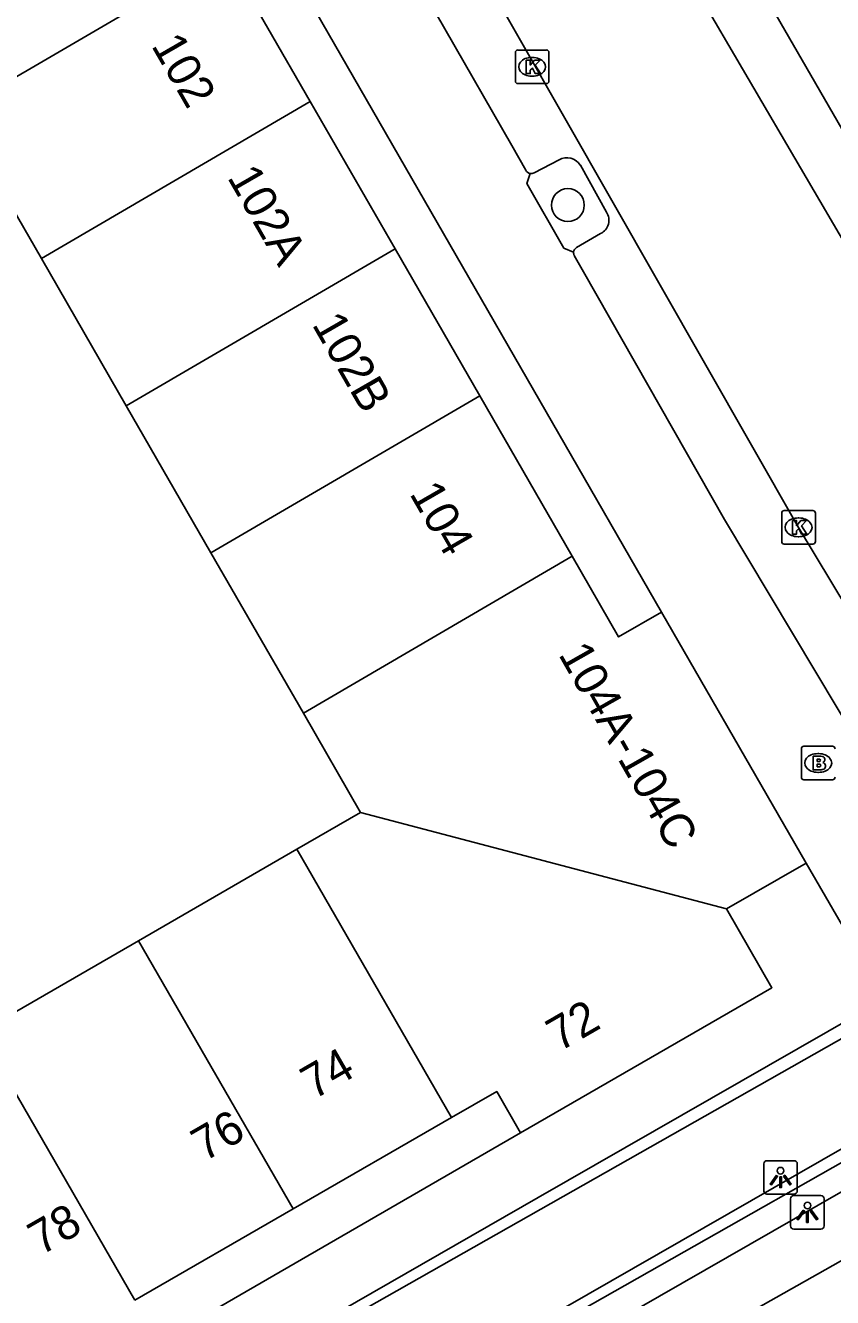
# Model space of a CAD drawing. Extents: x 160379 to 161131, y 383940 to 384849.
# Drawn here: x 160843.65 to 160867.69, y 384191.6 to 384229.46 of the extents above; entities that cross this region are included whole.
import ezdxf

# ---------------------------------------------------------------- set-up
doc = ezdxf.new("R2010")
doc.units = 0
for name, color, linetype in [('IMGEO_Boom', 7, 'Continuous'), ('IMGEO_Brandkraan', 7, 'Continuous'), ('IMGEO_Haag', 7, 'Continuous'), ('IMGEO_Kolk', 7, 'Continuous'), ('IMGEO_Lichtpunt', 7, 'Continuous'), ('IMGEO_Pand', 7, 'Continuous'), ('IMGEO_Pand_nummerreeks', 7, 'Continuous'), ('IMGEO_Parkeervlak_open', 7, 'Continuous'), ('IMGEO_Rijbaan_lokaal_open', 7, 'Continuous'), ('IMGEO_Voetpad_open', 7, 'Continuous')]:
    doc.layers.add(name, color=color, linetype=linetype)

msp = doc.modelspace()

# ---------------------------------------------------------------- linework, layer by layer
at = {"layer": 'IMGEO_Boom'}
msp.add_circle((160859.806, 384224.111), 0.489, dxfattribs=at)
at = {"layer": 'IMGEO_Brandkraan'}
for p, q in [((160866.76, 384207.079), (160866.76, 384207.931)), ((160866.835, 384208.005), (160867.687, 384208.005)), ((160867.248, 384207.785), (160867.273, 384207.785)), ((160867.271, 384207.225), (160867.246, 384207.225)), ((160867.687, 384207.005), (160866.835, 384207.005))]:
    msp.add_line(p, q, dxfattribs=at)
for points in [[(160866.76, 384207.079), (160866.76, 384207.931)], [(160866.835, 384208.005), (160867.687, 384208.005)], [(160867.108, 384207.705), (160867.108, 384207.305), (160867.321, 384207.305)], [(160867.339, 384207.705), (160867.108, 384207.705)], [(160867.287, 384207.624), (160867.233, 384207.624), (160867.233, 384207.548)], [(160867.233, 384207.548), (160867.286, 384207.548)], [(160867.295, 384207.472), (160867.233, 384207.472), (160867.233, 384207.391)], [(160867.233, 384207.391), (160867.295, 384207.391)], [(160867.687, 384207.005), (160866.835, 384207.005)]]:
    msp.add_lwpolyline(points, dxfattribs=at)
for centre, radius, start, end in [((160866.837, 384207.929), 0.0765, 91.552, 178.448), ((160866.837, 384207.929), 0.0765, 91.552, 178.448), ((160867.685, 384207.929), 0.0765, 1.552, 88.448), ((160867.685, 384207.929), 0.0765, 1.552, 88.448), ((160867.288, 384207.586), 0.0379, 267.8285, 90.9355), ((160867.343, 384207.56), 0.145, 59.4692, 91.5367), ((160867.368, 384207.607), 0.0922, 285.5137, 58.1501), ((160867.373, 384207.415), 0.105, 301.3115, 78.989), ((160867.296, 384207.431), 0.0404, 269.8759, 90.5077), ((160867.327, 384207.556), 0.251, 268.6676, 293.5347), ((160866.837, 384207.081), 0.0765, 181.552, 268.448), ((160866.837, 384207.081), 0.0765, 181.552, 268.448), ((160867.685, 384207.081), 0.0765, 271.552, 358.448), ((160867.685, 384207.081), 0.0765, 271.552, 358.448)]:
    msp.add_arc(centre, radius, start, end, dxfattribs=at)
for centre, major_axis, ratio, start_param, end_param in [((160867.247, 384207.505), (-0.387, 0.002), 0.722429, 4.712389, 7.853982), ((160867.272, 384207.505), (-0.39, 0.002), 0.717154, 1.570796, 4.712389)]:
    msp.add_ellipse(centre, major_axis=major_axis, ratio=ratio, start_param=start_param, end_param=end_param, dxfattribs=at)
at = {"layer": 'IMGEO_Haag'}
msp.add_lwpolyline([(160871.75, 384197.765), (160871.554, 384198.085), (160854.804, 384188.485), (160853.97, 384188.086), (160852.282, 384188.122), (160852.79, 384190.699), (160869.431, 384200.136), (160869.239, 384200.482)], dxfattribs=at)
at = {"layer": 'IMGEO_Kolk'}
for p, q in [((160858.317, 384228.726), (160859.169, 384228.726)), ((160858.242, 384227.8), (160858.242, 384228.652)), ((160858.73, 384228.506), (160858.755, 384228.506)), ((160859.243, 384228.652), (160859.243, 384227.8)), ((160859.169, 384227.726), (160858.317, 384227.726)), ((160858.753, 384227.946), (160858.728, 384227.946)), ((160866.173, 384214.093), (160866.173, 384214.945)), ((160866.248, 384215.019), (160867.1, 384215.019)), ((160866.661, 384214.799), (160866.686, 384214.799)), ((160867.174, 384214.945), (160867.174, 384214.093)), ((160867.1, 384214.019), (160866.248, 384214.019)), ((160866.684, 384214.239), (160866.659, 384214.239))]:
    msp.add_line(p, q, dxfattribs=at)
for points in [[(160858.317, 384228.726), (160859.169, 384228.726)], [(160858.242, 384227.8), (160858.242, 384228.652)], [(160858.563, 384228.426), (160858.686, 384228.426), (160858.686, 384228.275), (160858.816, 384228.426), (160858.98, 384228.426), (160858.834, 384228.275), (160858.987, 384228.026), (160858.835, 384228.026), (160858.75, 384228.19), (160858.686, 384228.123), (160858.686, 384228.026), (160858.563, 384228.026), (160858.563, 384228.426)], [(160859.243, 384228.652), (160859.243, 384227.8)], [(160859.169, 384227.726), (160858.317, 384227.726)], [(160866.173, 384214.093), (160866.173, 384214.945)], [(160866.248, 384215.019), (160867.1, 384215.019)], [(160866.494, 384214.719), (160866.617, 384214.719), (160866.617, 384214.568), (160866.747, 384214.719), (160866.911, 384214.719), (160866.765, 384214.568), (160866.918, 384214.319), (160866.766, 384214.319), (160866.681, 384214.483), (160866.617, 384214.416), (160866.617, 384214.319), (160866.494, 384214.319), (160866.494, 384214.719)], [(160867.174, 384214.945), (160867.174, 384214.093)], [(160867.1, 384214.019), (160866.248, 384214.019)]]:
    msp.add_lwpolyline(points, dxfattribs=at)
for centre, start, end in [((160858.319, 384228.65), 91.552, 178.448), ((160858.319, 384228.65), 91.552, 178.448), ((160859.167, 384228.65), 1.552, 88.448), ((160859.167, 384228.65), 1.552, 88.448), ((160858.319, 384227.802), 181.552, 268.448), ((160858.319, 384227.802), 181.552, 268.448), ((160859.167, 384227.802), 271.552, 358.448), ((160859.167, 384227.802), 271.552, 358.448), ((160866.25, 384214.943), 91.552, 178.448), ((160866.25, 384214.943), 91.552, 178.448), ((160867.098, 384214.943), 1.552, 88.448), ((160867.098, 384214.943), 1.552, 88.448), ((160866.25, 384214.095), 181.552, 268.448), ((160866.25, 384214.095), 181.552, 268.448), ((160867.098, 384214.095), 271.552, 358.448), ((160867.098, 384214.095), 271.552, 358.448)]:
    msp.add_arc(centre, 0.0765, start, end, dxfattribs=at)
for centre, major_axis, ratio, start_param, end_param in [((160858.729, 384228.226), (-0.387, 0.002), 0.722429, 4.712389, 7.853982), ((160858.754, 384228.226), (-0.39, 0.002), 0.717154, 1.570796, 4.712389), ((160866.66, 384214.519), (-0.387, 0.002), 0.722429, 4.712389, 7.853982), ((160866.685, 384214.519), (-0.39, 0.002), 0.717154, 1.570796, 4.712389)]:
    msp.add_ellipse(centre, major_axis=major_axis, ratio=ratio, start_param=start_param, end_param=end_param, dxfattribs=at)
at = {"layer": 'IMGEO_Lichtpunt'}
for p, q in [((160865.639, 384195.573), (160865.639, 384194.766)), ((160865.639, 384195.573), (160865.639, 384194.766)), ((160866.541, 384195.668), (160865.733, 384195.668)), ((160866.541, 384195.668), (160865.733, 384195.668)), ((160866.635, 384194.766), (160866.635, 384195.573)), ((160866.635, 384194.766), (160866.635, 384195.573)), ((160865.733, 384194.672), (160866.541, 384194.672)), ((160865.733, 384194.672), (160866.541, 384194.672)), ((160866.439, 384194.535), (160866.439, 384193.728)), ((160866.439, 384194.535), (160866.439, 384193.728)), ((160867.341, 384194.63), (160866.533, 384194.63)), ((160867.341, 384194.63), (160866.533, 384194.63)), ((160867.435, 384193.728), (160867.435, 384194.535)), ((160867.435, 384193.728), (160867.435, 384194.535)), ((160866.533, 384193.634), (160867.341, 384193.634)), ((160866.533, 384193.634), (160867.341, 384193.634))]:
    msp.add_line(p, q, dxfattribs=at)
for points in [[(160866.013, 384195.237), (160866.052, 384195.209), (160865.864, 384194.947), (160865.826, 384194.974), (160866.013, 384195.237)], [(160866.115, 384195.189), (160866.162, 384195.189), (160866.162, 384194.867), (160866.115, 384194.867), (160866.115, 384195.189)], [(160866.225, 384195.209), (160866.263, 384195.236), (160866.45, 384194.974), (160866.411, 384194.946), (160866.225, 384195.209)], [(160866.813, 384194.199), (160866.852, 384194.171), (160866.664, 384193.909), (160866.626, 384193.936), (160866.813, 384194.199)], [(160866.915, 384194.151), (160866.962, 384194.151), (160866.962, 384193.829), (160866.915, 384193.829), (160866.915, 384194.151)], [(160867.025, 384194.171), (160867.063, 384194.198), (160867.25, 384193.936), (160867.211, 384193.908), (160867.025, 384194.171)]]:
    msp.add_lwpolyline(points, dxfattribs=at)
for centre in [(160866.138, 384195.371), (160866.938, 384194.333)]:
    msp.add_circle(centre, 0.0994, dxfattribs=at)
for centre, start, end in [((160865.733, 384195.573), 90, 180), ((160865.733, 384195.573), 90, 180), ((160866.541, 384195.573), 0, 90), ((160866.541, 384195.573), 0, 90), ((160865.733, 384194.766), 180, 270), ((160865.733, 384194.766), 180, 270), ((160866.541, 384194.766), 270, 0), ((160866.541, 384194.766), 270, 360), ((160866.533, 384194.535), 90, 180), ((160866.533, 384194.535), 90, 180), ((160867.341, 384194.535), 0, 90), ((160867.341, 384194.535), 0, 90), ((160866.533, 384193.728), 180, 270), ((160866.533, 384193.728), 180, 270), ((160867.341, 384193.728), 270, 0), ((160867.341, 384193.728), 270, 360)]:
    msp.add_arc(centre, 0.0946, start, end, dxfattribs=at)
at = {"layer": 'IMGEO_Pand'}
for points in [[(160841.607, 384226.897), (160849.611, 384231.569)], [(160852.135, 384227.19), (160849.611, 384231.569)], [(160844.131, 384222.518), (160841.607, 384226.897)], [(160852.135, 384227.19), (160844.131, 384222.518)], [(160854.659, 384222.812), (160852.135, 384227.19)], [(160846.655, 384218.14), (160854.659, 384222.812)], [(160857.183, 384218.433), (160854.659, 384222.812)], [(160846.655, 384218.14), (160844.131, 384222.518)], [(160849.179, 384213.761), (160846.655, 384218.14)], [(160857.183, 384218.433), (160849.179, 384213.761)], [(160859.933, 384213.661), (160857.183, 384218.433)], [(160851.93, 384208.989), (160849.179, 384213.761)], [(160851.93, 384208.989), (160859.933, 384213.661)], [(160862.594, 384211.994), (160861.318, 384211.259), (160859.933, 384213.661)], [(160862.594, 384211.994), (160866.899, 384204.525)], [(160853.636, 384206.029), (160851.93, 384208.989)], [(160853.636, 384206.029), (160851.74, 384204.936)], [(160864.532, 384203.16), (160853.636, 384206.029)], [(160851.74, 384204.936), (160847.019, 384202.215)], [(160856.343, 384196.952), (160851.74, 384204.936)], [(160866.899, 384204.525), (160864.532, 384203.16)], [(160858.395, 384196.499), (160865.883, 384200.816), (160864.532, 384203.16)], [(160847.019, 384202.215), (160842.307, 384199.498)], [(160847.019, 384202.215), (160851.622, 384194.231)], [(160842.307, 384199.498), (160846.91, 384191.514)], [(160856.343, 384196.952), (160857.687, 384197.727), (160858.395, 384196.499)], [(160851.622, 384194.231), (160856.343, 384196.952)], [(160851.622, 384194.231), (160846.91, 384191.514)]]:
    msp.add_lwpolyline(points, dxfattribs=at)
at = {"layer": 'IMGEO_Parkeervlak_open'}
for points in [[(160859.543, 384225.455), (160858.805, 384225.069)], [(160860.956, 384223.898), (160860.177, 384225.295)], [(160860.064, 384222.845), (160860.782, 384223.264)]]:
    msp.add_lwpolyline(points, dxfattribs=at)
for centre, radius, start, end in [((160859.777, 384225.048), 0.47, 31.7394, 119.9331), ((160858.719, 384225.228), 0.181, 257.1215, 298.2465), ((160860.59, 384223.658), 0.438, 296.0023, 33.304), ((160860.141, 384222.697), 0.167, 117.5629, 175.6466)]:
    msp.add_arc(centre, radius, start, end, dxfattribs=at)
at = {"layer": 'IMGEO_Rijbaan_lokaal_open'}
for points in [[(160879.197, 384203.944), (160858.945, 384238.524), (160855.862, 384243.943)], [(160874.677, 384201.242), (160866.674, 384214.519), (160851.399, 384241.272)], [(160859.628, 384187.997), (160872.226, 384195.111)]]:
    msp.add_lwpolyline(points, dxfattribs=at)
at = {"layer": 'IMGEO_Voetpad_open'}
for points in [[(160880.332, 384205.516), (160870.733, 384221.584), (160860.47, 384239.358), (160858.111, 384243.568), (160858.09, 384243.602), (160857.716, 384244.216)], [(160850.155, 384239.783), (160858.141, 384225.883), (160858.553, 384225.147)], [(160849.607, 384234.542), (160862.594, 384211.994)], [(160858.679, 384225.052), (160858.586, 384224.754), (160859.689, 384222.83), (160859.975, 384222.71)], [(160859.998, 384222.609), (160860.267, 384222.122), (160864.469, 384214.751), (160868.515, 384207.985)], [(160869.239, 384200.482), (160866.899, 384204.525)], [(160871.75, 384197.765), (160860.176, 384191.2), (160854.079, 384187.84), (160851.951, 384187.892), (160852.51, 384190.896), (160858.924, 384194.572), (160869.239, 384200.482)], [(160858.395, 384196.499), (160845.163, 384188.85)], [(160861.189, 384190.861), (160869.958, 384195.892), (160870.04, 384195.928), (160870.155, 384195.968), (160870.272, 384195.998), (160870.392, 384196.017), (160870.513, 384196.025), (160870.634, 384196.022), (160870.755, 384196.009), (160871.895, 384195.725)]]:
    msp.add_lwpolyline(points, dxfattribs=at)
for centre, radius, start, end in [((160858.722, 384225.241), 0.194, 208.9446, 257.0251), ((160860.154, 384222.698), 0.179, 176.0334, 209.6241)]:
    msp.add_arc(centre, radius, start, end, dxfattribs=at)

# ---------------------------------------------------------------- texts
at = {"layer": 'IMGEO_Pand_nummerreeks'}
for s, rotation, p in [('102', 299.9586, (160847.387, 384228.858)), ('102A', 299.9643, (160849.648, 384224.937)), ('102B', 299.9586, (160852.171, 384220.558)), ('104', 299.9539, (160855.073, 384215.524)), ('104A-104C', 299.6148, (160859.508, 384210.741)), ('72', 29.9657, (160859.551, 384198.897)), ('74', 29.96, (160852.237, 384197.471)), ('76', 29.8396, (160848.976, 384195.624)), ('78', 29.8396, (160844.114, 384192.835))]:
    msp.add_text(s, height=1, rotation=rotation, dxfattribs=at).set_placement(p)

doc.saveas('drawing.dxf')
